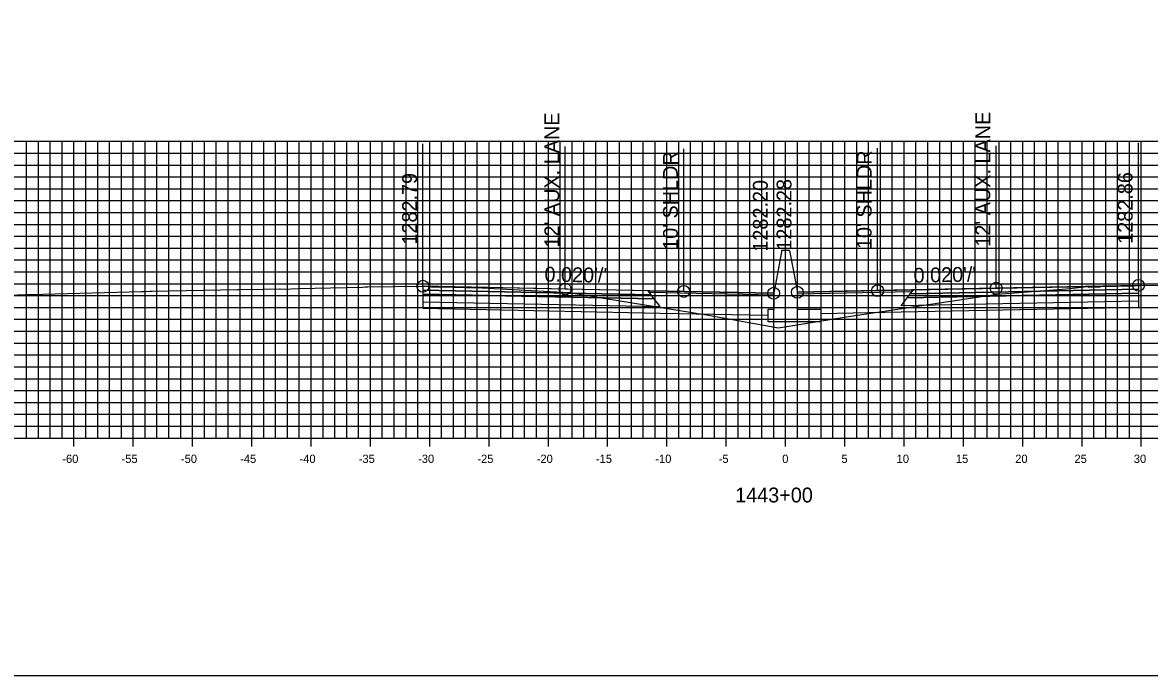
# Model space of a CAD drawing. Extents: x 674939 to 678919, y 750652 to 765176.
# Drawn here: x 677874.2 to 677969.2, y 758972.6 to 759027.6 of the extents above; entities that cross this region are included whole.
import ezdxf

# ---------------------------------------------------------------- set-up
doc = ezdxf.new("R2010")
doc.units = 0
for name, color, linetype in [('R_Alt Surface', 7, 'Continuous'), ('R_Axis', 7, 'Continuous'), ('R_Axis Annot', 7, 'Continuous'), ('R_Exist Surface', 7, 'Continuous'), ('R_Fin Surface', 7, 'Continuous'), ('R_Grid', 7, 'Continuous'), ('R_No Plot', 7, 'Continuous'), ('R_Proposed Road', 7, 'Continuous'), ('R_Xsect Elev', 7, 'Continuous'), ('R_Xsect Slope', 7, 'Continuous')]:
    doc.layers.add(name, color=color, linetype=linetype)

msp = doc.modelspace()

# ---------------------------------------------------------------- linework, layer by layer
at = {"layer": 'R_Alt Surface'}
for points in [[(677907.954, 759005.011), (677907.954, 759004.681), (677927.454, 759004.291), (677927.204, 759004.626)], [(677907.954, 759004.681), (677907.954, 759004.021), (677927.954, 759003.621), (677927.454, 759004.291)], [(677968.293, 759004.75), (677968.293, 759004.09), (677948.293, 759003.69), (677948.793, 759004.36)], [(677968.293, 759005.08), (677968.293, 759004.75), (677948.793, 759004.36), (677949.043, 759004.695)]]:
    msp.add_lwpolyline(points, close=True, dxfattribs=at)
for points in [[(677907.954, 759004.021), (677907.954, 759003.481), (677927.954, 759003.081), (677937.033, 759002.9)], [(677968.293, 759004.09), (677968.293, 759003.55), (677948.293, 759003.15), (677941.533, 759003.015)]]:
    msp.add_lwpolyline(points, dxfattribs=at)
at = {"layer": 'R_Axis'}
for p, q in [((677878.533, 758991.851), (677878.533, 758993.251)), ((677883.533, 758991.851), (677883.533, 758993.251)), ((677888.533, 758991.851), (677888.533, 758993.251)), ((677893.533, 758991.851), (677893.533, 758993.251)), ((677898.533, 758991.851), (677898.533, 758993.251)), ((677903.533, 758991.851), (677903.533, 758993.251)), ((677908.533, 758991.851), (677908.533, 758993.251)), ((677913.533, 758991.851), (677913.533, 758993.251)), ((677918.533, 758991.851), (677918.533, 758993.251)), ((677923.533, 758991.851), (677923.533, 758993.251)), ((677928.533, 758991.851), (677928.533, 758993.251)), ((677933.533, 758991.851), (677933.533, 758993.251)), ((677938.533, 758991.851), (677938.533, 758993.251)), ((677943.533, 758991.851), (677943.533, 758993.251)), ((677948.533, 758991.851), (677948.533, 758993.251)), ((677953.533, 758991.851), (677953.533, 758993.251)), ((677958.533, 758991.851), (677958.533, 758993.251)), ((677963.533, 758991.851), (677963.533, 758993.251)), ((677968.533, 758991.851), (677968.533, 758993.251)), ((677838.533, 758992.551), (678038.533, 758992.551))]:
    msp.add_line(p, q, dxfattribs=at)
at = {"layer": 'R_Exist Surface'}
msp.add_lwpolyline([(677869.172, 759004.409), (677874.416, 759004.642), (677874.862, 759004.654), (677884.227, 759004.895), (677884.448, 759004.9), (677884.454, 759004.9), (677884.533, 759004.902), (677884.932, 759004.909), (677885.114, 759004.912), (677892.323, 759005.056), (677892.46, 759005.058), (677892.56, 759005.059), (677894.469, 759005.083), (677894.533, 759005.086), (677895.869, 759005.11), (677895.906, 759005.109), (677896.288, 759005.087), (677897.433, 759005.152), (677897.497, 759005.155), (677902.838, 759005.271), (677903.097, 759005.277), (677903.3, 759005.28), (677907.942, 759005.341), (677907.954, 759005.341), (677908.272, 759005.345), (677908.288, 759005.345), (677908.67, 759005.285), (677908.688, 759005.282), (677909.451, 759005.277), (677909.497, 759005.276), (677909.553, 759005.276), (677911.46, 759005.228), (677911.535, 759005.225), (677912.679, 759005.195), (677912.691, 759005.197), (677912.78, 759005.225), (677912.936, 759005.216), (677920.268, 759004.82), (677931.863, 759002.931), (677937.928, 759001.829), (677943.469, 759002.725), (677956.386, 759004.665), (677962.234, 759005.115), (677963.975, 759005.306), (677963.996, 759005.302), (677964.118, 759005.263), (677964.807, 759005.285), (677965.055, 759005.297), (677965.082, 759005.302), (677967.67, 759005.383), (677967.752, 759005.381), (677967.917, 759005.386), (677967.966, 759005.39), (677968.293, 759005.41), (677968.299, 759005.411), (677968.49, 759005.422), (677973.666, 759005.348)], dxfattribs=at)
at = {"layer": 'R_Fin Surface'}
for points in [[(677937.533, 759004.75), (677929.954, 759004.901), (677919.954, 759005.101), (677907.954, 759005.341)], [(677968.293, 759005.41), (677956.293, 759005.17), (677946.293, 759004.97), (677939.533, 759004.835)]]:
    msp.add_lwpolyline(points, dxfattribs=at)
for points in [[(677907.954, 759005.341), (677907.954, 759005.011), (677927.204, 759004.626), (677926.954, 759004.961)], [(677926.954, 759004.961), (677937.533, 759004.75), (677937.537, 759004.592), (677927.073, 759004.801)], [(677949.174, 759004.871), (677939.533, 759004.678), (677939.533, 759004.835), (677949.293, 759005.03)], [(677968.293, 759005.41), (677968.293, 759005.08), (677949.043, 759004.695), (677949.293, 759005.03)]]:
    msp.add_lwpolyline(points, close=True, dxfattribs=at)
at = {"layer": 'R_Grid'}
for p, q in [((677838.533, 759017.551), (678038.533, 759017.551)), ((677874.533, 758992.551), (677874.533, 759017.551)), ((677875.533, 758992.551), (677875.533, 759017.551)), ((677876.533, 758992.551), (677876.533, 759017.551)), ((677877.533, 758992.551), (677877.533, 759017.551)), ((677878.533, 758992.551), (677878.533, 759017.551)), ((677879.533, 758992.551), (677879.533, 759017.551)), ((677880.533, 758992.551), (677880.533, 759017.551)), ((677881.533, 758992.551), (677881.533, 759017.551)), ((677882.533, 758992.551), (677882.533, 759017.551)), ((677883.533, 758992.551), (677883.533, 759017.551)), ((677884.533, 758992.551), (677884.533, 759017.551)), ((677885.533, 758992.551), (677885.533, 759017.551)), ((677886.533, 758992.551), (677886.533, 759017.551)), ((677887.533, 758992.551), (677887.533, 759017.551)), ((677888.533, 758992.551), (677888.533, 759017.551)), ((677889.533, 758992.551), (677889.533, 759017.551)), ((677890.533, 758992.551), (677890.533, 759017.551)), ((677891.533, 758992.551), (677891.533, 759017.551)), ((677892.533, 758992.551), (677892.533, 759017.551)), ((677893.533, 758992.551), (677893.533, 759017.551)), ((677894.533, 758992.551), (677894.533, 759017.551)), ((677895.533, 758992.551), (677895.533, 759017.551)), ((677896.533, 758992.551), (677896.533, 759017.551)), ((677897.533, 758992.551), (677897.533, 759017.551)), ((677898.533, 758992.551), (677898.533, 759017.551)), ((677899.533, 758992.551), (677899.533, 759017.551)), ((677900.533, 758992.551), (677900.533, 759017.551)), ((677901.533, 758992.551), (677901.533, 759017.551)), ((677902.533, 758992.551), (677902.533, 759017.551)), ((677903.533, 758992.551), (677903.533, 759017.551)), ((677904.533, 758992.551), (677904.533, 759017.551)), ((677905.533, 758992.551), (677905.533, 759017.551)), ((677906.533, 758992.551), (677906.533, 759017.551)), ((677907.533, 758992.551), (677907.533, 759017.551)), ((677908.533, 758992.551), (677908.533, 759017.551)), ((677909.533, 758992.551), (677909.533, 759017.551)), ((677910.533, 758992.551), (677910.533, 759017.551)), ((677911.533, 758992.551), (677911.533, 759017.551)), ((677912.533, 758992.551), (677912.533, 759017.551)), ((677913.533, 758992.551), (677913.533, 759017.551)), ((677914.533, 758992.551), (677914.533, 759017.551)), ((677915.533, 758992.551), (677915.533, 759017.551)), ((677916.533, 758992.551), (677916.533, 759017.551)), ((677917.533, 758992.551), (677917.533, 759017.551)), ((677918.533, 758992.551), (677918.533, 759017.551)), ((677919.533, 758992.551), (677919.533, 759017.551)), ((677920.533, 758992.551), (677920.533, 759017.551)), ((677921.533, 758992.551), (677921.533, 759017.551)), ((677922.533, 758992.551), (677922.533, 759017.551)), ((677923.533, 758992.551), (677923.533, 759017.551)), ((677924.533, 758992.551), (677924.533, 759017.551)), ((677925.533, 758992.551), (677925.533, 759017.551)), ((677926.533, 758992.551), (677926.533, 759017.551)), ((677927.533, 758992.551), (677927.533, 759017.551)), ((677928.533, 758992.551), (677928.533, 759017.551)), ((677929.533, 758992.551), (677929.533, 759017.551)), ((677930.533, 758992.551), (677930.533, 759017.551)), ((677931.533, 758992.551), (677931.533, 759017.551)), ((677932.533, 758992.551), (677932.533, 759017.551)), ((677933.533, 758992.551), (677933.533, 759017.551)), ((677934.533, 758992.551), (677934.533, 759017.551)), ((677935.533, 758992.551), (677935.533, 759017.551)), ((677936.533, 758992.551), (677936.533, 759017.551)), ((677937.533, 758992.551), (677937.533, 759017.551)), ((677938.533, 758992.551), (677938.533, 759017.551)), ((677939.533, 758992.551), (677939.533, 759017.551)), ((677940.533, 758992.551), (677940.533, 759017.551)), ((677941.533, 758992.551), (677941.533, 759017.551)), ((677942.533, 758992.551), (677942.533, 759017.551)), ((677943.533, 758992.551), (677943.533, 759017.551)), ((677944.533, 758992.551), (677944.533, 759017.551)), ((677945.533, 758992.551), (677945.533, 759017.551)), ((677946.533, 758992.551), (677946.533, 759017.551)), ((677947.533, 758992.551), (677947.533, 759017.551)), ((677948.533, 758992.551), (677948.533, 759017.551)), ((677949.533, 758992.551), (677949.533, 759017.551)), ((677950.533, 758992.551), (677950.533, 759017.551)), ((677951.533, 758992.551), (677951.533, 759017.551)), ((677952.533, 758992.551), (677952.533, 759017.551)), ((677953.533, 758992.551), (677953.533, 759017.551)), ((677954.533, 758992.551), (677954.533, 759017.551)), ((677955.533, 758992.551), (677955.533, 759017.551)), ((677956.533, 758992.551), (677956.533, 759017.551)), ((677957.533, 758992.551), (677957.533, 759017.551)), ((677958.533, 758992.551), (677958.533, 759017.551)), ((677959.533, 758992.551), (677959.533, 759017.551)), ((677960.533, 758992.551), (677960.533, 759017.551)), ((677961.533, 758992.551), (677961.533, 759017.551)), ((677962.533, 758992.551), (677962.533, 759017.551)), ((677963.533, 758992.551), (677963.533, 759017.551)), ((677964.533, 758992.551), (677964.533, 759017.551)), ((677965.533, 758992.551), (677965.533, 759017.551)), ((677966.533, 758992.551), (677966.533, 759017.551)), ((677967.533, 758992.551), (677967.533, 759017.551)), ((677968.533, 758992.551), (677968.533, 759017.551)), ((677838.533, 759016.551), (678038.533, 759016.551)), ((677838.533, 759015.551), (678038.533, 759015.551)), ((677838.533, 759014.551), (678038.533, 759014.551)), ((677838.533, 759013.551), (678038.533, 759013.551)), ((677838.533, 759012.551), (678038.533, 759012.551)), ((677838.533, 759011.551), (678038.533, 759011.551)), ((677838.533, 759010.551), (678038.533, 759010.551)), ((677838.533, 759009.551), (678038.533, 759009.551)), ((677838.533, 759008.551), (678038.533, 759008.551)), ((677838.533, 759007.551), (678038.533, 759007.551)), ((677838.533, 759006.551), (678038.533, 759006.551)), ((677838.533, 759005.551), (678038.533, 759005.551)), ((677838.533, 759004.551), (678038.533, 759004.551)), ((677838.533, 759003.551), (678038.533, 759003.551)), ((677838.533, 759002.551), (678038.533, 759002.551)), ((677838.533, 759001.551), (678038.533, 759001.551)), ((677838.533, 759000.551), (678038.533, 759000.551)), ((677838.533, 758999.551), (678038.533, 758999.551)), ((677838.533, 758998.551), (678038.533, 758998.551)), ((677838.533, 758997.551), (678038.533, 758997.551)), ((677838.533, 758996.551), (678038.533, 758996.551)), ((677838.533, 758995.551), (678038.533, 758995.551)), ((677838.533, 758994.551), (678038.533, 758994.551)), ((677838.533, 758993.551), (678038.533, 758993.551)), ((677838.533, 758992.551), (678038.533, 758992.551))]:
    msp.add_line(p, q, dxfattribs=at)
at = {"layer": 'R_No Plot'}
msp.add_lwpolyline([(677778.533, 758972.551), (678118.533, 758972.551), (678118.533, 759192.551), (677778.533, 759192.551)], close=True, dxfattribs=at)
for centre in [(677907.954, 759005.341), (677919.954, 759005.101), (677956.293, 759005.17), (677968.293, 759005.41), (677929.954, 759004.901), (677937.533, 759004.75), (677939.533, 759004.835), (677946.293, 759004.97)]:
    msp.add_circle(centre, 0.5, dxfattribs=at)
at = {"layer": 'R_Proposed Road'}
for points in [[(677938.203, 759008.25), (677937.533, 759004.75)], [(677938.863, 759008.335), (677938.863, 759008.335), (677938.203, 759008.335), (677938.203, 759008.25)], [(677938.863, 759008.335), (677939.533, 759004.835)], [(677937.533, 759004.75), (677937.533, 759003.375), (677937.033, 759003.375), (677937.033, 759002.375), (677941.533, 759002.375), (677941.533, 759003.375), (677939.533, 759003.375), (677939.533, 759004.835)]]:
    msp.add_lwpolyline(points, dxfattribs=at)
at = {"layer": 'R_Xsect Elev'}
for p, q in [((677907.954, 759005.341), (677907.954, 759017.341)), ((677919.954, 759005.101), (677919.954, 759017.101)), ((677956.293, 759005.17), (677956.293, 759017.17)), ((677968.293, 759005.41), (677968.293, 759017.41)), ((677929.954, 759004.901), (677929.954, 759016.901)), ((677937.533, 759004.75), (677937.533, 759016.75)), ((677939.533, 759004.835), (677939.533, 759016.835)), ((677946.293, 759004.97), (677946.293, 759016.97))]:
    msp.add_line(p, q, dxfattribs=at)

# ---------------------------------------------------------------- texts
at = {"layer": 'R_Axis Annot'}
for s, height, p in [('-60', 0.7, (677877.552, 758990.451)), ('-55', 0.7, (677882.546, 758990.451)), ('-50', 0.7, (677887.552, 758990.451)), ('-45', 0.7, (677892.546, 758990.451)), ('-40', 0.7, (677897.552, 758990.451)), ('-35', 0.7, (677902.546, 758990.451)), ('-30', 0.7, (677907.552, 758990.451)), ('-25', 0.7, (677912.546, 758990.451)), ('-20', 0.7, (677917.552, 758990.451)), ('-15', 0.7, (677922.546, 758990.451)), ('-10', 0.7, (677927.552, 758990.451)), ('-5', 0.7, (677932.896, 758990.451)), ('0', 0.7, (677938.252, 758990.451)), ('5', 0.7, (677943.246, 758990.451)), ('10', 0.7, (677947.902, 758990.451)), ('15', 0.7, (677952.896, 758990.451)), ('20', 0.7, (677957.902, 758990.451)), ('25', 0.7, (677962.896, 758990.451)), ('30', 0.7, (677967.902, 758990.451)), ('1443+00', 1.25, (677934.281, 758987.126))]:
    msp.add_text(s, height=height, dxfattribs=at).set_placement(p)
at = {"layer": 'R_Xsect Elev'}
for s, p in [("12' AUX. LANE", (677919.454, 759008.601)), ("12' AUX. LANE", (677955.793, 759008.67)), ("10' SHLDR", (677929.454, 759008.401)), ("10' SHLDR", (677945.793, 759008.47)), ('1282.79', (677907.454, 759008.841)), ('1282.20', (677937.033, 759008.25)), ('1282.28', (677939.033, 759008.335)), ('1282.86', (677967.793, 759008.91))]:
    msp.add_text(s, height=1.25, rotation=90, dxfattribs=at).set_placement(p)
at = {"layer": 'R_Xsect Slope'}
for rotation, p in [(358.85424, (677918.194, 759005.736)), (1.14576, (677949.339, 759005.631))]:
    msp.add_text("0.020'/'", height=1.25, rotation=rotation, dxfattribs=at).set_placement(p)

doc.saveas('drawing.dxf')
